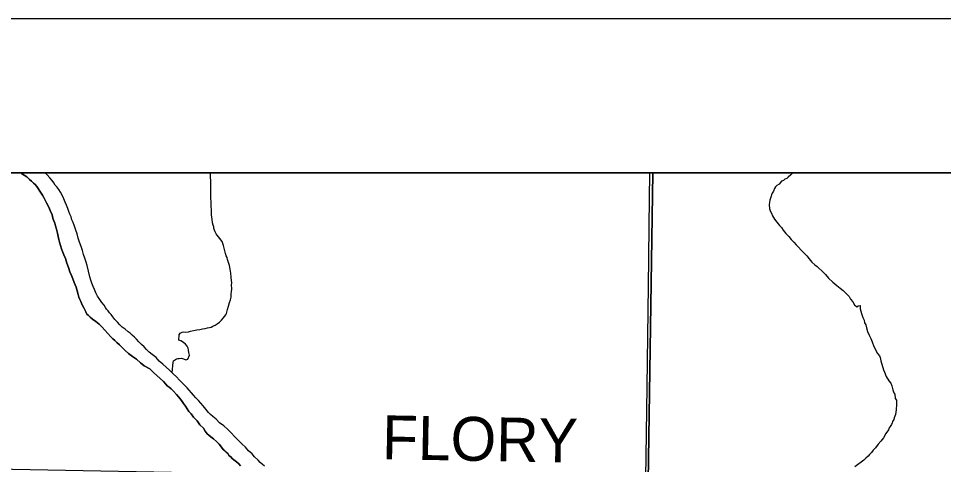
# Model space of a CAD drawing. Extents: x 2.4 to 73.1, y 4.5 to 25.6.
# Drawn here: x 34.688 to 35.287, y 24.596 to 24.885 of the extents above; entities that cross this region are included whole.
import ezdxf

# ---------------------------------------------------------------- set-up
doc = ezdxf.new("R2010")
doc.units = 0
for name, color, linetype in [('GM_X_County_Road', 7, 'Continuous'), ('GM_X_Interchange_Ramps', 7, 'Continuous'), ('GM_X_Major_River', 7, 'Continuous'), ('GM_X_Minor_River', 7, 'Continuous'), ('GM_X_Township_Road_Text', 7, 'Continuous'), ('GM_X_US_Shield', 7, 'Continuous'), ('SH_Cut_Line', 7, 'Continuous'), ('SH_Data', 7, 'Continuous')]:
    doc.layers.add(name, color=color, linetype=linetype)

msp = doc.modelspace()

# ---------------------------------------------------------------- linework, layer by layer
at = {"layer": 'GM_X_County_Road'}
msp.add_lwpolyline([(35.09425, 24.58474), (35.09427, 24.58768), (35.09451, 24.6163), (35.09498, 24.64676), (35.09539, 24.6794), (35.09586, 24.71204), (35.09611, 24.73007), (35.09639, 24.75089), (35.09685, 24.78522)], dxfattribs=at)
at = {"layer": 'GM_X_Interchange_Ramps'}
msp.add_lwpolyline([(36.29738, 24.78522), (33.56842, 24.78522)], dxfattribs=at)
at = {"layer": 'GM_X_Major_River'}
for points in [[(34.68942, 24.78522), (34.6899, 24.78491), (34.69177, 24.78373), (34.69345, 24.78254), (34.69512, 24.78098), (34.69642, 24.77981), (34.69772, 24.77864), (34.69884, 24.77766), (34.69994, 24.7763), (34.70268, 24.77205), (34.7036, 24.7707), (34.70451, 24.76916), (34.70523, 24.76762), (34.70614, 24.76589), (34.70722, 24.76377), (34.70813, 24.76185), (34.70902, 24.75974), (34.70974, 24.7582), (34.71009, 24.75667), (34.71043, 24.75533), (34.71097, 24.75418), (34.7115, 24.75265), (34.71203, 24.75093), (34.71255, 24.74882), (34.71324, 24.74615), (34.71376, 24.74404), (34.71408, 24.74195), (34.71461, 24.74022), (34.71513, 24.73812), (34.71584, 24.73601), (34.71655, 24.73429), (34.71745, 24.73218), (34.71853, 24.72968), (34.7194, 24.72681), (34.72047, 24.72393), (34.72135, 24.72106), (34.72224, 24.71876), (34.72314, 24.71665), (34.72403, 24.71416), (34.72528, 24.71109), (34.72598, 24.70879), (34.72668, 24.70649), (34.72702, 24.70477), (34.72774, 24.70324), (34.72828, 24.70189), (34.72882, 24.70074), (34.72954, 24.69939), (34.73027, 24.69785), (34.73099, 24.69651), (34.73153, 24.69516), (34.73225, 24.69363), (34.73318, 24.69303), (34.73448, 24.69167), (34.73597, 24.69049), (34.73802, 24.68892), (34.74025, 24.68716), (34.74229, 24.6852), (34.74396, 24.68326), (34.74784, 24.67899), (34.74913, 24.67762), (34.75044, 24.67664), (34.75173, 24.67528), (34.7534, 24.67372), (34.75526, 24.67196), (34.75711, 24.6702), (34.75934, 24.66825), (34.76176, 24.66629), (34.76438, 24.66451), (34.76698, 24.66217), (34.7694, 24.66021), (34.77296, 24.65822), (34.77537, 24.65588)], [(34.77537, 24.65588), (34.77296, 24.65822), (34.7694, 24.66021), (34.76698, 24.66217), (34.76438, 24.66451), (34.76176, 24.66629), (34.75934, 24.66825), (34.75711, 24.6702), (34.75526, 24.67196), (34.7534, 24.67372), (34.75173, 24.67528), (34.75044, 24.67664), (34.74913, 24.67762), (34.74784, 24.67899), (34.74396, 24.68326), (34.74229, 24.6852), (34.74025, 24.68716), (34.73802, 24.68892), (34.73597, 24.69049), (34.73448, 24.69167), (34.73318, 24.69303), (34.73225, 24.69363), (34.73153, 24.69516), (34.73099, 24.69651), (34.73027, 24.69785), (34.72954, 24.69939), (34.72882, 24.70074), (34.72828, 24.70189), (34.72774, 24.70324), (34.72702, 24.70477), (34.72668, 24.70649), (34.72598, 24.70879), (34.72528, 24.71109), (34.72403, 24.71416), (34.72314, 24.71665), (34.72224, 24.71876), (34.72135, 24.72106), (34.72047, 24.72393), (34.7194, 24.72681), (34.71853, 24.72968), (34.71745, 24.73218), (34.71655, 24.73429), (34.71584, 24.73601), (34.71513, 24.73812), (34.71461, 24.74022), (34.71408, 24.74195), (34.71376, 24.74404), (34.71324, 24.74615), (34.71255, 24.74882), (34.71203, 24.75093), (34.7115, 24.75265), (34.71097, 24.75418), (34.71043, 24.75533), (34.71009, 24.75667), (34.70974, 24.7582), (34.70902, 24.75974), (34.70813, 24.76185), (34.70722, 24.76377), (34.70614, 24.76589), (34.70523, 24.76762), (34.70451, 24.76916), (34.7036, 24.7707), (34.70268, 24.77205), (34.69994, 24.7763), (34.69884, 24.77766), (34.69772, 24.77864), (34.69642, 24.77981), (34.69512, 24.78098), (34.69345, 24.78254), (34.69177, 24.78373), (34.6899, 24.78491), (34.68942, 24.78522)], [(34.77714, 24.66571), (34.77452, 24.66748), (34.77266, 24.66905), (34.7708, 24.67081), (34.76933, 24.67255), (34.76766, 24.67411), (34.76599, 24.67568), (34.76432, 24.67743), (34.76303, 24.67879), (34.76154, 24.68016), (34.76024, 24.68133), (34.75894, 24.68231), (34.75708, 24.68388), (34.75521, 24.68526), (34.75354, 24.68682), (34.75207, 24.68856), (34.7504, 24.69032), (34.74911, 24.69187), (34.74801, 24.69341), (34.7469, 24.69458), (34.74598, 24.69575), (34.74506, 24.69691), (34.74433, 24.69807), (34.74342, 24.69961), (34.74193, 24.70117), (34.74066, 24.70329), (34.73919, 24.70541), (34.7381, 24.70753), (34.73721, 24.70964), (34.73631, 24.71157), (34.7356, 24.71367), (34.73489, 24.71578), (34.73419, 24.71789), (34.73247, 24.72515), (34.73177, 24.72744), (34.73107, 24.72993), (34.73018, 24.73242), (34.72948, 24.73491), (34.7286, 24.73759), (34.72753, 24.74027), (34.72665, 24.74296), (34.72595, 24.74563), (34.72507, 24.74812), (34.72437, 24.75061), (34.72348, 24.7531), (34.72258, 24.75484), (34.72205, 24.75675), (34.72134, 24.75848), (34.72062, 24.7602), (34.71991, 24.76212), (34.7192, 24.76423), (34.7183, 24.76615), (34.71741, 24.76845), (34.71633, 24.77076), (34.71524, 24.77268), (34.71414, 24.77442), (34.71285, 24.77616), (34.71174, 24.77733), (34.71083, 24.77868), (34.70973, 24.78023), (34.70825, 24.78198), (34.70659, 24.78392), (34.70536, 24.78522)], [(34.77714, 24.66571), (34.77452, 24.66748), (34.77266, 24.66905), (34.7708, 24.67081), (34.76933, 24.67255), (34.76766, 24.67411), (34.76599, 24.67568), (34.76432, 24.67743), (34.76303, 24.67879), (34.76154, 24.68016), (34.76024, 24.68133), (34.75894, 24.68231), (34.75708, 24.68388), (34.75521, 24.68526), (34.75354, 24.68682), (34.75207, 24.68856), (34.7504, 24.69032), (34.74911, 24.69187), (34.74801, 24.69341), (34.7469, 24.69458), (34.74598, 24.69575), (34.74506, 24.69691), (34.74433, 24.69807), (34.74342, 24.69961), (34.74193, 24.70117), (34.74066, 24.70329), (34.73919, 24.70541), (34.7381, 24.70753), (34.73721, 24.70964), (34.73631, 24.71157), (34.7356, 24.71367), (34.73489, 24.71578), (34.73419, 24.71789), (34.73247, 24.72515), (34.73177, 24.72744), (34.73107, 24.72993), (34.73018, 24.73242), (34.72948, 24.73491), (34.7286, 24.73759), (34.72753, 24.74027), (34.72665, 24.74296), (34.72595, 24.74563), (34.72507, 24.74812), (34.72437, 24.75061), (34.72348, 24.7531), (34.72258, 24.75484), (34.72205, 24.75675), (34.72134, 24.75848), (34.72062, 24.7602), (34.71991, 24.76212), (34.7192, 24.76423), (34.7183, 24.76615), (34.71741, 24.76845), (34.71633, 24.77076), (34.71524, 24.77268), (34.71414, 24.77442), (34.71285, 24.77616), (34.71174, 24.77733), (34.71083, 24.77868), (34.70973, 24.78023), (34.70825, 24.78198), (34.70659, 24.78392), (34.70536, 24.78522)], [(34.84735, 24.59517), (34.84587, 24.59654), (34.84457, 24.59771), (34.84308, 24.59908), (34.84086, 24.60123), (34.8392, 24.60317), (34.83697, 24.60512), (34.83494, 24.60745), (34.83271, 24.6096), (34.83049, 24.61194), (34.82808, 24.61427), (34.82567, 24.61681), (34.82326, 24.61915), (34.82085, 24.6213), (34.81824, 24.62326), (34.81602, 24.6256), (34.81378, 24.62736), (34.8123, 24.62873), (34.811, 24.6299), (34.8075, 24.63436), (34.80602, 24.63611), (34.80455, 24.63785), (34.80288, 24.63941), (34.8014, 24.64116), (34.80011, 24.64271), (34.79844, 24.64447), (34.79716, 24.64602), (34.79567, 24.64757), (34.794, 24.64914), (34.79215, 24.65089), (34.7903, 24.65303), (34.78807, 24.65498), (34.78585, 24.65732), (34.78362, 24.65927), (34.78139, 24.66123), (34.77916, 24.66319), (34.77714, 24.66571)], [(34.84735, 24.59517), (34.84587, 24.59654), (34.84457, 24.59771), (34.84308, 24.59908), (34.84086, 24.60123), (34.8392, 24.60317), (34.83697, 24.60512), (34.83494, 24.60745), (34.83271, 24.6096), (34.83049, 24.61194), (34.82808, 24.61427), (34.82567, 24.61681), (34.82326, 24.61915), (34.82085, 24.6213), (34.81824, 24.62326), (34.81602, 24.6256), (34.81378, 24.62736), (34.8123, 24.62873), (34.811, 24.6299), (34.8075, 24.63436), (34.80602, 24.63611), (34.80455, 24.63785), (34.80288, 24.63941), (34.8014, 24.64116), (34.80011, 24.64271), (34.79844, 24.64447), (34.79716, 24.64602), (34.79567, 24.64757), (34.794, 24.64914), (34.79215, 24.65089), (34.7903, 24.65303), (34.78807, 24.65498), (34.78585, 24.65732), (34.78362, 24.65927), (34.78139, 24.66123), (34.77916, 24.66319), (34.77714, 24.66571)], [(34.77537, 24.65588), (34.7776, 24.65392), (34.77983, 24.65197), (34.78187, 24.65001), (34.78335, 24.64827), (34.78427, 24.64729), (34.78558, 24.64631), (34.78688, 24.64533), (34.78836, 24.64377), (34.79021, 24.64164), (34.79187, 24.63988), (34.79353, 24.63775), (34.79481, 24.63582), (34.7961, 24.63408), (34.79719, 24.63234), (34.79829, 24.63061), (34.79977, 24.62905), (34.80142, 24.62692), (34.80365, 24.62458), (34.80548, 24.62207), (34.80771, 24.61992), (34.80898, 24.6178), (34.81008, 24.61625), (34.8112, 24.61527), (34.81251, 24.61429), (34.81437, 24.61291), (34.81622, 24.61116), (34.81789, 24.60941), (34.81955, 24.60747), (34.82047, 24.60611), (34.82158, 24.60513), (34.82251, 24.60435), (34.82363, 24.60337), (34.82435, 24.60203), (34.82547, 24.60124), (34.8264, 24.60026), (34.82751, 24.59929), (34.82919, 24.5981), (34.83068, 24.59674), (34.83178, 24.59538)], [(34.83178, 24.59538), (34.83068, 24.59674), (34.82919, 24.5981), (34.82751, 24.59929), (34.8264, 24.60026), (34.82547, 24.60124), (34.82435, 24.60203), (34.82363, 24.60337), (34.82251, 24.60435), (34.82158, 24.60513), (34.82047, 24.60611), (34.81955, 24.60747), (34.81789, 24.60941), (34.81622, 24.61116), (34.81437, 24.61291), (34.81251, 24.61429), (34.8112, 24.61527), (34.81008, 24.61625), (34.80898, 24.6178), (34.80771, 24.61992), (34.80548, 24.62207), (34.80365, 24.62458), (34.80142, 24.62692), (34.79977, 24.62905), (34.79829, 24.63061), (34.79719, 24.63234), (34.7961, 24.63408), (34.79481, 24.63582), (34.79353, 24.63775), (34.79187, 24.63988), (34.79021, 24.64164), (34.78836, 24.64377), (34.78688, 24.64533), (34.78558, 24.64631), (34.78427, 24.64729), (34.78335, 24.64827), (34.78187, 24.65001), (34.77983, 24.65197), (34.7776, 24.65392), (34.77537, 24.65588)]]:
    msp.add_lwpolyline(points, dxfattribs=at)
at = {"layer": 'GM_X_Minor_River'}
for points in [[(34.7875, 24.65559), (34.78826, 24.66257), (34.78829, 24.66352), (34.79022, 24.66481), (34.79117, 24.66497), (34.79212, 24.66495), (34.79345, 24.6651), (34.79477, 24.66469), (34.79628, 24.66408), (34.79762, 24.66462), (34.79863, 24.66706), (34.7983, 24.66878), (34.79814, 24.6703), (34.7978, 24.67164), (34.79726, 24.67298), (34.79615, 24.67415), (34.79485, 24.67532), (34.79317, 24.67631), (34.79185, 24.67692), (34.79194, 24.68033), (34.79272, 24.68145), (34.79388, 24.68199), (34.79483, 24.68216), (34.79616, 24.68213), (34.79806, 24.68227), (34.7994, 24.68261), (34.80131, 24.68314), (34.80341, 24.68346), (34.80532, 24.68379), (34.80723, 24.68412), (34.80894, 24.68446), (34.81047, 24.6848), (34.81162, 24.68515), (34.81276, 24.68531), (34.81373, 24.68586), (34.81527, 24.68658), (34.81662, 24.68749), (34.81817, 24.68859), (34.81952, 24.6897), (34.82051, 24.691), (34.82148, 24.69212), (34.82227, 24.69324), (34.82267, 24.69418), (34.82331, 24.69663), (34.82393, 24.69889), (34.82456, 24.70135), (34.82537, 24.70304), (34.8256, 24.70474), (34.82564, 24.70645), (34.82588, 24.70853), (34.8261, 24.70966), (34.82612, 24.71061), (34.82598, 24.71233), (34.82603, 24.71422), (34.82586, 24.71537), (34.82573, 24.71765), (34.82542, 24.72032), (34.8251, 24.72279), (34.82459, 24.72528), (34.82407, 24.72719), (34.82336, 24.72911), (34.82301, 24.73044), (34.82247, 24.73141), (34.82213, 24.73293), (34.82074, 24.7381), (34.81985, 24.74078), (34.81838, 24.74272), (34.81746, 24.74388), (34.81654, 24.74485), (34.81599, 24.74582), (34.81545, 24.74697), (34.81491, 24.74812), (34.81455, 24.74908), (34.81439, 24.75022), (34.81404, 24.75137), (34.8137, 24.7529), (34.81337, 24.755), (34.81307, 24.75804), (34.81295, 24.76109), (34.81283, 24.76356), (34.8127, 24.76622), (34.81258, 24.76888), (34.81245, 24.77116), (34.81248, 24.77249), (34.81255, 24.77515), (34.81246, 24.77933), (34.81237, 24.78313), (34.81242, 24.78522)], [(35.18948, 24.78522), (35.18926, 24.78516), (35.18809, 24.78405), (35.18634, 24.78238), (35.18537, 24.78165), (35.18422, 24.78111), (35.18325, 24.78037), (35.1821, 24.77983), (35.18053, 24.77797), (35.17899, 24.77706), (35.17821, 24.77613), (35.17742, 24.77501), (35.17681, 24.77332), (35.17601, 24.77201), (35.17561, 24.77107), (35.1754, 24.77013), (35.17498, 24.76881), (35.17457, 24.76749), (35.17435, 24.76616), (35.17412, 24.76446), (35.17425, 24.76218), (35.17478, 24.76064), (35.1755, 24.75911), (35.17622, 24.75738), (35.17749, 24.75526), (35.17896, 24.75332), (35.18062, 24.75119), (35.1821, 24.74982), (35.1832, 24.74809), (35.18486, 24.74595), (35.18671, 24.74401), (35.18837, 24.74207), (35.19003, 24.74032), (35.19151, 24.73857), (35.19299, 24.73701), (35.19465, 24.73507), (35.19651, 24.73331), (35.19836, 24.73137), (35.20002, 24.72943), (35.20167, 24.7273), (35.20353, 24.72573), (35.20521, 24.72455), (35.20911, 24.72065), (35.2106, 24.71947), (35.21243, 24.71696), (35.21522, 24.71442), (35.21782, 24.71226), (35.22006, 24.7105), (35.22192, 24.70893), (35.2234, 24.70756), (35.2247, 24.7062), (35.22581, 24.70522), (35.22672, 24.70349), (35.2282, 24.70174), (35.22929, 24.69982), (35.23077, 24.69845), (35.23174, 24.69918), (35.23288, 24.69935), (35.23302, 24.69725), (35.23336, 24.69573), (35.23389, 24.69419), (35.23478, 24.69151), (35.23549, 24.68978), (35.23583, 24.68807), (35.23656, 24.68672), (35.23708, 24.68481), (35.23778, 24.68251), (35.23867, 24.68002), (35.23975, 24.6779), (35.24065, 24.67579), (35.2419, 24.67272), (35.24407, 24.66829), (35.24555, 24.66674), (35.2459, 24.66559), (35.24623, 24.66349), (35.24798, 24.65756), (35.24871, 24.65621), (35.24978, 24.65334), (35.2516, 24.65044)], [(35.2516, 24.65044), (35.2527, 24.64889), (35.25342, 24.64736), (35.25412, 24.64468), (35.25483, 24.64276), (35.25537, 24.6418), (35.25569, 24.63913), (35.25642, 24.63797), (35.25638, 24.63646), (35.25652, 24.63436), (35.25629, 24.63266), (35.25626, 24.63171), (35.25603, 24.6302), (35.25581, 24.62868), (35.2554, 24.62755), (35.25499, 24.62661), (35.25478, 24.62548), (35.25398, 24.62417), (35.25377, 24.62323), (35.25318, 24.62229), (35.25238, 24.62098), (35.25179, 24.62005), (35.25119, 24.61874), (35.24961, 24.61631), (35.24802, 24.61369), (35.24626, 24.61145), (35.2445, 24.60941), (35.24292, 24.60717), (35.24136, 24.6055), (35.24018, 24.60401), (35.23901, 24.60271), (35.23803, 24.6016), (35.23667, 24.60049), (35.23531, 24.5992), (35.2295, 24.59478)]]:
    msp.add_lwpolyline(points, dxfattribs=at)
at = {"layer": 'GM_X_US_Shield'}
for points in [[(35.09876, 24.78522), (34.59493, 24.78522), (34.59249, 24.59493), (35.09559, 24.58561)], [(35.59806, 24.78522), (35.09876, 24.78522), (35.09559, 24.58561), (35.59489, 24.57543)]]:
    msp.add_lwpolyline(points, close=True, dxfattribs=at)
at = {"layer": 'SH_Cut_Line'}
msp.add_lwpolyline([(36.29738, 20.02567), (36.29738, 24.78522), (29.49738, 24.78522)], dxfattribs=at)
at = {"layer": 'SH_Data'}
msp.add_line((29.39738, 24.88522), (36.39738, 24.88522), dxfattribs=at)
msp.add_lwpolyline([(29.49738, 24.78522), (36.29738, 24.78522), (36.29738, 17.98522), (29.49738, 17.98522)], close=True, dxfattribs=at)

# ---------------------------------------------------------------- texts
at = {"layer": 'GM_X_Township_Road_Text'}
msp.add_text('FLORY', height=0.028409, rotation=358.94863, dxfattribs=at).set_placement((34.92322, 24.5998))

doc.saveas('drawing.dxf')
